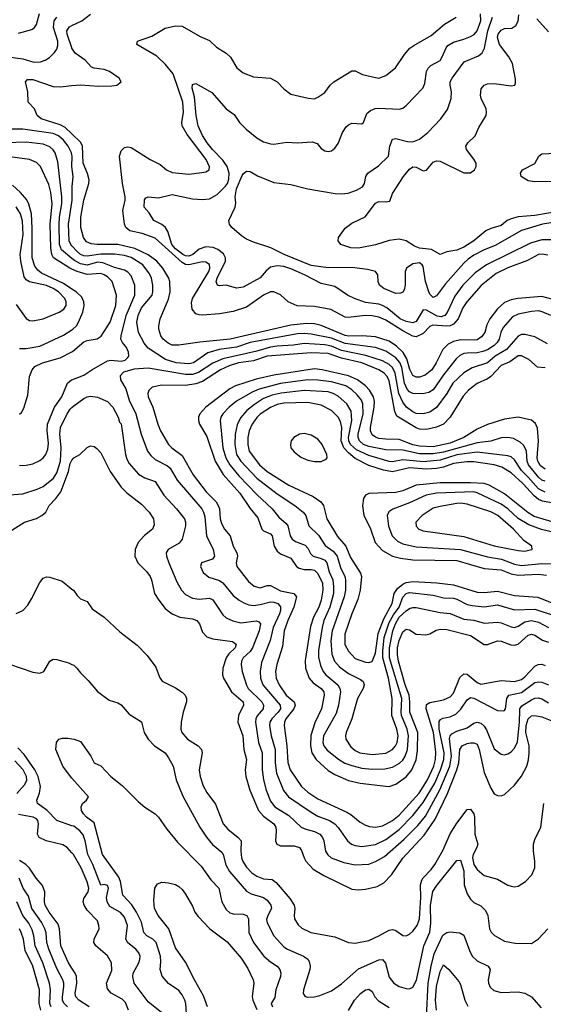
# Model space of a CAD drawing. Header units: inches. Extents: x 1308407 to 1441228, y 959628 to 1036311.
# Tile 376 of 656: x 1369692 to 1372779, y 1001885 to 1007696. Entities that reach past the tile are written whole.
import ezdxf

# ---------------------------------------------------------------- set-up
doc = ezdxf.new("R2010")
doc.units = ezdxf.units.IN
doc.header["$MEASUREMENT"] = 0
doc.layers.add('B3060', color=7, linetype='Continuous')
doc.layers.add('B3070', color=7, linetype='Continuous')

msp = doc.modelspace()

# ---------------------------------------------------------------- linework, layer by layer
at = {"layer": 'B3060', "color": 5}
for points, elevation in [([(1369610, 1007479), (1369710, 1007464.1), (1369775.5, 1007444.5), (1369813.7, 1007446.3), (1369842.6, 1007457.4), (1369866.8, 1007473.2), (1369897.2, 1007502.8), (1369910, 1007521.3), (1369917.1, 1007542.9), (1369916.6, 1007570), (1369891.7, 1007650), (1369894.3, 1007690), (1369910, 1007710.6)], 3040), ([(1369683.9, 1007616.1), (1369762.6, 1007637.4), (1369779.2, 1007650), (1369790, 1007666.7), (1369807.7, 1007732.3)], 3060), ([(1370000, 1007528.5), (1369999.1, 1007530), (1369971.7, 1007610), (1369969.5, 1007630.5), (1369985.4, 1007654.6), (1370000, 1007661.7)], 3020), ([(1370000, 1007021.4), (1369960.3, 1007060.3), (1369930, 1007076.3), (1369818.3, 1007110), (1369794.5, 1007130), (1369778.4, 1007170), (1369741.8, 1007210), (1369739.5, 1007270), (1369726, 1007330), (1369737.8, 1007342.2), (1369770, 1007342.5), (1369890, 1007302.1), (1369930, 1007298.9), (1370000, 1007306.7)], 3020), ([(1370000, 1006898.8), (1369997.6, 1006910), (1369977.2, 1006950), (1369950, 1006985), (1369920.8, 1007010), (1369890, 1007025.2), (1369710, 1007050.3), (1369629.9, 1007049.9)], 3040), ([(1370000, 1006286.6), (1369938.2, 1006338.2), (1369926.3, 1006370), (1369924.2, 1006490), (1369926.6, 1006530), (1369940.8, 1006610), (1369940.7, 1006650), (1369917.2, 1006857.2), (1369900.4, 1006910), (1369888.7, 1006928.7), (1369870, 1006945.9), (1369830, 1006961.3), (1369730, 1006974.1), (1369610, 1006969.1)], 3060), ([(1370000, 1006224.2), (1369987.9, 1006230), (1369891.5, 1006291.5), (1369881, 1006310), (1369874.4, 1006350), (1369872, 1006490), (1369884, 1006610), (1369875.7, 1006675.7), (1369864.1, 1006724.1), (1369814.5, 1006830), (1369790, 1006852.9), (1369750, 1006870.5), (1369530, 1006900.1)], 3080), ([(1370000, 1006106.6), (1369950, 1006139.5), (1369820.6, 1006200.6), (1369798.1, 1006218.1), (1369781.2, 1006241.2), (1369765.8, 1006290), (1369766.2, 1006466.2), (1369760.4, 1006550), (1369746.4, 1006606.4), (1369733, 1006633), (1369697.1, 1006677.1), (1369650, 1006718.5)], 3120), ([(1370000, 1006361.5), (1369992.6, 1006370), (1369983.3, 1006390), (1369978.9, 1006490), (1370000, 1006617.2)], 3040), ([(1369670, 1006016.1), (1369730, 1005933.1), (1369750, 1005921), (1369770, 1005919.2), (1369830, 1005930.6), (1369924.4, 1005970), (1369951.7, 1005988.3), (1369965.6, 1006010), (1369966.5, 1006030), (1369958.6, 1006050), (1369920.5, 1006090), (1369889.9, 1006110), (1369850, 1006126.9), (1369749.6, 1006149.6), (1369730, 1006161.6), (1369718.6, 1006178.6), (1369697.5, 1006270), (1369694.2, 1006310), (1369711.9, 1006428.1), (1369707.9, 1006507.9), (1369697.1, 1006550), (1369671.2, 1006591.2)], 3140), ([(1369690, 1005754.6), (1369730, 1005754.6), (1369810, 1005769.8), (1369950, 1005834.6), (1370000, 1005866.2)], 3120), ([(1369690, 1005368.5), (1369701.6, 1005378.4), (1369716.6, 1005403.4), (1369740, 1005480), (1369750, 1005590), (1369764.9, 1005630), (1369781.7, 1005650), (1369826, 1005670), (1369930, 1005701.1), (1370000, 1005736.2)], 3080), ([(1369690, 1005065), (1369730, 1005066.3), (1369770, 1005075.2), (1369810, 1005094.5), (1369830.4, 1005109.6), (1369846.5, 1005130), (1369857.7, 1005162.3), (1369862.4, 1005197.6), (1369852.8, 1005270), (1369854.9, 1005310), (1369897.6, 1005410), (1369941.1, 1005470), (1369973, 1005550), (1369997.8, 1005570), (1370000, 1005570.9)], 3060), ([(1369630, 1004892.4), (1369710, 1004898.8), (1369794.8, 1004925.2), (1369830, 1004941.3), (1369890.9, 1004990), (1369910, 1005021.2), (1369931.5, 1005090), (1369936.5, 1005170), (1369929, 1005251), (1369931.8, 1005290), (1369971.3, 1005370), (1369990, 1005397.8), (1370000, 1005407.6)], 3040), ([(1369630, 1004674), (1369720.5, 1004730), (1369790, 1004752.4), (1369823.2, 1004770), (1369844.9, 1004790), (1369865, 1004830), (1369904.2, 1004870), (1369935.2, 1004910), (1369979.1, 1005030), (1369990, 1005077.1), (1370000, 1005097.5)], 3020), ([(1369670, 1004191.5), (1369710, 1004210.2), (1369739.1, 1004240.9), (1369762.3, 1004277.7), (1369810, 1004373.7), (1369830, 1004400.3), (1369850, 1004408.7), (1369870, 1004406.7), (1369941.7, 1004381.7), (1370000, 1004336.1)], 2980), ([(1369631.8, 1003891.8), (1369770, 1003845.6), (1369810, 1003839.6), (1369834.7, 1003850), (1369869.6, 1003910), (1369890, 1003921.3), (1369910, 1003920.3), (1369980, 1003900), (1370000, 1003890.8)], 2960), ([(1370000, 1003220.4), (1369991.5, 1003230), (1369946.6, 1003290), (1369905.2, 1003390), (1369909, 1003430), (1369922, 1003450), (1369943.7, 1003456.3), (1369975.2, 1003455.2), (1370000, 1003451.7)], 2940), ([(1370000, 1002939.3), (1369910, 1002969.8), (1369852.1, 1003032.1), (1369796.9, 1003070), (1369791.9, 1003090), (1369809.4, 1003130.6), (1369814.9, 1003170), (1369799.8, 1003230), (1369780.8, 1003270), (1369718.9, 1003358.9), (1369679.8, 1003399.8)], 2960), ([(1369674, 1003130), (1369720.1, 1003180.1), (1369733.2, 1003206.8), (1369732.7, 1003230), (1369711.6, 1003270), (1369663.1, 1003323.1)], 2980), ([(1370000, 1002779.8), (1369972.3, 1002810), (1369946.2, 1002826.2), (1369847.8, 1002850), (1369806.2, 1002870), (1369796.5, 1002890), (1369803.5, 1002950), (1369799.4, 1002970), (1369790, 1002980.7), (1369770.2, 1002990.2), (1369685.4, 1003005.4)], 2980), ([(1370000, 1002098.3), (1369978.9, 1002130), (1369934.4, 1002230), (1369927, 1002330), (1369918.7, 1002358.7), (1369865.5, 1002430), (1369842.5, 1002470), (1369838.5, 1002490), (1369839.9, 1002550), (1369826.6, 1002586.6), (1369789.5, 1002629.5), (1369748.7, 1002688.7), (1369727.4, 1002710), (1369690, 1002734.8)], 3020), ([(1369973.4, 1001870), (1369952, 1001892), (1369944.9, 1001910), (1369943.6, 1001930), (1369952.5, 1001990), (1369951.2, 1002011.2), (1369945.7, 1002030), (1369910, 1002096.1), (1369863.6, 1002210), (1369852.6, 1002250), (1369847.2, 1002307.2), (1369840.3, 1002330), (1369819.9, 1002370), (1369764.1, 1002450), (1369743.8, 1002523.8), (1369711.4, 1002570), (1369688, 1002630)], 3040), ([(1369877.2, 1001870), (1369868.8, 1001890), (1369872.8, 1001970), (1369866.8, 1002010), (1369827.9, 1002130), (1369782.7, 1002230), (1369776, 1002290), (1369765.2, 1002325.2), (1369744.8, 1002364.8), (1369709.6, 1002410), (1369674.2, 1002490)], 3060), ([(1369816.3, 1001850), (1369805.6, 1001890), (1369807.6, 1001970), (1369769.3, 1002110), (1369723.8, 1002203.8), (1369713.7, 1002270), (1369700.6, 1002310), (1369690.4, 1002330.4)], 3080)]:
    msp.add_lwpolyline(points, dxfattribs=dict(at, elevation=elevation))
at = {"layer": 'B3070', "color": 5}
for points, elevation in [([(1370000, 1007661.7), (1370058.4, 1007690), (1370110, 1007728.8)], 3020), ([(1372805.4, 1006305.4), (1372771.5, 1006311.5), (1372750, 1006309.4), (1372685.4, 1006274.6), (1372570, 1006231.6), (1372501, 1006199), (1372412.6, 1006127.4), (1372328.1, 1006030), (1372304.8, 1005995.2), (1372277.2, 1005930), (1372250, 1005899.7), (1372230.2, 1005889.8), (1372210, 1005886.9), (1372127.5, 1005892.5), (1372110, 1005885.4), (1372070, 1005843.7), (1372030, 1005825.3), (1372010, 1005829), (1371950, 1005859.1), (1371850, 1005922.8), (1371810, 1005940.6), (1371770, 1005948.7), (1371729.4, 1005950.6), (1371630, 1005938.3), (1371610, 1005939.9), (1371525.6, 1005985.6), (1371430, 1006002.6), (1371328.1, 1006008.1), (1371274.5, 1006030), (1371230, 1006073), (1371190, 1006090.9), (1371170, 1006090.8), (1371130, 1006070.5), (1371030, 1005999.4), (1370950, 1005973.2), (1370870, 1005960.2), (1370770, 1005952.6), (1370750, 1005953.7), (1370730, 1005961.1), (1370708.4, 1005988.4), (1370705.3, 1006025.3), (1370709.7, 1006050), (1370807, 1006210), (1370812.7, 1006230), (1370810, 1006251.7), (1370790, 1006265.2), (1370770, 1006267.3), (1370690, 1006250.2), (1370670, 1006252.2), (1370650, 1006263.6), (1370490, 1006406.7), (1370414.7, 1006434.7), (1370341.8, 1006450), (1370317.9, 1006470), (1370309, 1006490), (1370299.2, 1006570), (1370313.7, 1006630), (1370313.8, 1006650), (1370298.5, 1006730), (1370280.7, 1006890), (1370290, 1006921.6), (1370310, 1006941.7), (1370330, 1006946.5), (1370350, 1006941.8), (1370460.3, 1006870), (1370520.8, 1006840.8), (1370557.6, 1006810), (1370590, 1006793.9), (1370690, 1006784.3), (1370766.6, 1006793.4), (1370790, 1006798), (1370809.5, 1006810), (1370811.8, 1006828.2), (1370791.2, 1006870), (1370679.1, 1007019.1), (1370649.2, 1007070), (1370647.5, 1007090), (1370657.7, 1007150), (1370653.1, 1007210), (1370596, 1007376), (1370551.6, 1007431.6), (1370500.2, 1007480.2), (1370382.4, 1007550), (1370387.3, 1007570), (1370470, 1007598.6), (1370550, 1007646.2), (1370610, 1007659.3), (1370650, 1007656.9), (1370756, 1007596), (1370810, 1007572.4), (1370853.1, 1007533.2), (1370910, 1007498.3), (1370933.8, 1007473.8), (1370971.4, 1007411.4), (1371010, 1007382), (1371070, 1007359.7), (1371170, 1007351.6), (1371210, 1007328.9), (1371250, 1007287.4), (1371290, 1007256.5), (1371392, 1007232), (1371430.6, 1007229.4), (1371450, 1007237.8), (1371490, 1007267), (1371521.7, 1007310), (1371544.7, 1007330), (1371650, 1007393.2), (1371670, 1007394.2), (1371712.3, 1007372.3), (1371790, 1007354), (1371810, 1007351.7), (1371850, 1007367), (1371907.3, 1007412.7), (1371961.1, 1007490), (1371992.9, 1007527.1), (1372015.8, 1007544.2), (1372118.3, 1007601.7), (1372197.2, 1007670), (1372265.4, 1007710)], 2980), ([(1372830, 1006397.6), (1372770, 1006396.6), (1372702.9, 1006377.1), (1372444.1, 1006250), (1372378.2, 1006201.8), (1372304.8, 1006130), (1372256.5, 1006063.5), (1372211.5, 1005968.5), (1372197.6, 1005950), (1372177.4, 1005942.6), (1372153.9, 1005946.1), (1372090, 1005981.8), (1372070, 1005983.5), (1372030, 1005914.8), (1372010, 1005908), (1371970, 1005914.2), (1371936.1, 1005930), (1371855.6, 1005995.6), (1371830, 1006009.9), (1371810, 1006016.7), (1371730, 1006027.7), (1371666, 1006050), (1371624.8, 1006070), (1371550, 1006121.5), (1371470, 1006139.2), (1371371.7, 1006190), (1371290, 1006226.6), (1371250, 1006239), (1371210, 1006244.2), (1371170, 1006236.3), (1371145.3, 1006214.7), (1371110, 1006172.1), (1371010, 1006117.6), (1370970, 1006112.1), (1370910, 1006129.7), (1370870, 1006125.3), (1370858, 1006130), (1370849.9, 1006149.9), (1370856.4, 1006170), (1370904.8, 1006270), (1370905.8, 1006290), (1370893.5, 1006313.5), (1370859.2, 1006339.2), (1370832.2, 1006352.2), (1370790, 1006356.1), (1370750, 1006342.3), (1370711.9, 1006310), (1370690, 1006301.4), (1370670, 1006302), (1370653.3, 1006310), (1370610, 1006344.6), (1370589.6, 1006370), (1370565.7, 1006445.7), (1370552.1, 1006470), (1370530, 1006487), (1370483.1, 1006510), (1370455.9, 1006555.9), (1370426, 1006590), (1370427.7, 1006632.3), (1370436.1, 1006643.9), (1370450, 1006651.4), (1370510, 1006644.4), (1370590, 1006663.8), (1370710, 1006638.2), (1370770, 1006634), (1370810, 1006638), (1370855.4, 1006664.6), (1370906, 1006714), (1370916.2, 1006730), (1370924.5, 1006755.5), (1370926.7, 1006790), (1370914.6, 1006830), (1370890, 1006866.4), (1370829.2, 1006929.2), (1370797, 1006970), (1370770, 1007012.9), (1370744.1, 1007070), (1370731.7, 1007130), (1370721.6, 1007241.6), (1370707.9, 1007292.1), (1370710, 1007314), (1370730, 1007319.3), (1370825.5, 1007265.5), (1370910, 1007170.5), (1370955.6, 1007135.6), (1370988.7, 1007090), (1371027.2, 1007050), (1371090, 1006998.3), (1371130, 1006975.6), (1371170, 1006962.6), (1371190, 1006962), (1371266.4, 1006973.6), (1371330, 1006969), (1371416.1, 1006976.1), (1371444.9, 1006964.9), (1371470, 1006936.3), (1371490, 1006923), (1371510, 1006918), (1371530, 1006921.6), (1371550, 1006938), (1371570, 1006965.5), (1371596, 1007030), (1371616.4, 1007063.6), (1371630, 1007076.4), (1371650, 1007084.9), (1371710, 1007081.3), (1371719.6, 1007090), (1371738, 1007142), (1371759.4, 1007160.6), (1371788.2, 1007171.8), (1371810, 1007174.3), (1371930, 1007167.3), (1371950, 1007174), (1371970, 1007188.9), (1372067.8, 1007292.2), (1372080, 1007320), (1372090.4, 1007389.6), (1372100.2, 1007410), (1372115, 1007425), (1372170, 1007455.2), (1372183.5, 1007476.5), (1372205.8, 1007530), (1372216.5, 1007543.5), (1372250, 1007563.1), (1372310, 1007580.1), (1372350, 1007596.8), (1372371.2, 1007608.8), (1372389.2, 1007630), (1372409.9, 1007690), (1372408, 1007730)], 2960), ([(1372850, 1006500.8), (1372773.7, 1006490), (1372650, 1006452.3), (1372496.1, 1006363.9), (1372430, 1006337), (1372370, 1006305.6), (1372336.5, 1006283.5), (1372310, 1006258.8), (1372202, 1006138), (1372150, 1006065.4), (1372130, 1006055.6), (1372110, 1006076.1), (1372103.7, 1006090), (1372084.7, 1006150), (1372070, 1006238.9), (1372064.7, 1006250), (1372050, 1006261), (1372010, 1006254.8), (1371972.6, 1006230), (1371964.1, 1006210), (1371963.7, 1006130), (1371958, 1006102), (1371950, 1006088.6), (1371937.4, 1006082.6), (1371910, 1006080.3), (1371839.1, 1006110), (1371813.5, 1006130), (1371804.5, 1006150), (1371803.9, 1006190), (1371789.4, 1006210), (1371742.5, 1006222.5), (1371652.7, 1006232.7), (1371510, 1006231.1), (1371410, 1006245.2), (1371251.2, 1006310), (1371172.3, 1006350), (1371070, 1006382.7), (1371030, 1006400.4), (1371000.5, 1006420.5), (1370943.5, 1006470), (1370928.9, 1006490), (1370924.6, 1006510), (1370961.4, 1006590), (1370965.2, 1006614.8), (1370962.7, 1006650), (1370970, 1006696.9), (1371003.9, 1006776.1), (1371011.8, 1006788.2), (1371030, 1006802), (1371050, 1006799.6), (1371094.8, 1006774.8), (1371190, 1006734.4), (1371290, 1006723.6), (1371390, 1006697.1), (1371550.9, 1006670.9), (1371590, 1006667.9), (1371627.7, 1006672.3), (1371678, 1006690), (1371713.3, 1006710), (1371725.1, 1006730), (1371733.6, 1006770), (1371745.1, 1006790), (1371806.7, 1006833.3), (1371867, 1006890), (1371874.4, 1006950), (1371890, 1006991.6), (1371910, 1006995), (1371977.8, 1006977.8), (1372010, 1006976), (1372050, 1006991.4), (1372098.3, 1007030), (1372175.8, 1007110), (1372215, 1007165), (1372236.5, 1007230), (1372237.6, 1007270), (1372229.1, 1007310), (1372230.8, 1007330), (1372241.8, 1007350), (1372312.8, 1007447.2), (1372397.7, 1007482.3), (1372418.7, 1007501.3), (1372432.7, 1007527.3), (1372451.9, 1007630), (1372480.4, 1007710)], 2940), ([(1372934.9, 1006574.9), (1372730, 1006540.4), (1372630, 1006531.8), (1372590, 1006521), (1372566.6, 1006510), (1372530, 1006482.2), (1372470, 1006464.3), (1372441.2, 1006450), (1372370.1, 1006390), (1372310, 1006353.4), (1372270, 1006336.2), (1372210, 1006325.3), (1372170, 1006310.8), (1372120.3, 1006340.3), (1372050, 1006348.4), (1372020.4, 1006360.4), (1371970, 1006391.1), (1371930, 1006401.2), (1371870, 1006393.4), (1371790, 1006366.9), (1371690, 1006348), (1371644.5, 1006350), (1371586, 1006370), (1371569, 1006390), (1371570.8, 1006410), (1371610, 1006465.2), (1371650, 1006495.2), (1371727.9, 1006532.1), (1371790, 1006613.5), (1371810, 1006623.8), (1371850, 1006620.2), (1371874.7, 1006625.3), (1371889.1, 1006670), (1371954, 1006770), (1371990, 1006814.8), (1372010, 1006827.5), (1372030, 1006826), (1372070, 1006804.9), (1372090, 1006808.9), (1372130, 1006854.4), (1372150, 1006863.6), (1372170, 1006860.2), (1372310, 1006792.1), (1372350, 1006792.3), (1372373.8, 1006810), (1372383.5, 1006830), (1372382.8, 1006850), (1372370, 1006873.5), (1372326, 1006930), (1372322.3, 1006950), (1372334.8, 1006970), (1372376.5, 1007010), (1372399.5, 1007060.5), (1372441.6, 1007130), (1372445, 1007150), (1372442.2, 1007170), (1372412.4, 1007230), (1372408, 1007250), (1372412.4, 1007287.6), (1372429.7, 1007310), (1372450, 1007317.8), (1372490, 1007318.4), (1372590, 1007305.7), (1372611, 1007310), (1372616.1, 1007323.9), (1372615.2, 1007344.8), (1372597.6, 1007437.6), (1372576.6, 1007476.6), (1372521.6, 1007550), (1372508.5, 1007590), (1372512.8, 1007610), (1372530, 1007634.3), (1372550, 1007643.2), (1372593.4, 1007646.6), (1372617.5, 1007662.5), (1372630, 1007686.8), (1372635.4, 1007724.6)], 2920), ([(1372740.8, 1007700.8), (1372810, 1007623.5)], 2920), ([(1370000, 1007306.7), (1370050, 1007312.3), (1370155.5, 1007304.5), (1370234.5, 1007305.5), (1370264, 1007310), (1370289.3, 1007330), (1370278, 1007350), (1370221.6, 1007390), (1370190, 1007402.2), (1370130, 1007409.8), (1370115.6, 1007415.6), (1370077.7, 1007457.7), (1370018.4, 1007498.4), (1370000, 1007528.5)], 3020), ([(1372830, 1006047.2), (1372770, 1006061.6), (1372629.1, 1006050.9), (1372590, 1006043), (1372550, 1006026.2), (1372510, 1005990.6), (1372464.3, 1005930), (1372445.7, 1005894.3), (1372433.4, 1005850), (1372415.5, 1005824.5), (1372390, 1005807.4), (1372375.8, 1005804.2), (1372290, 1005806.6), (1372250, 1005797.1), (1372218.3, 1005781.7), (1372186.4, 1005750), (1372148.3, 1005670), (1372122.1, 1005630), (1372082.2, 1005597.8), (1372050, 1005585.6), (1372030, 1005587.3), (1372010, 1005596.9), (1371991.6, 1005631.6), (1371974.2, 1005694.2), (1371952.5, 1005732.5), (1371914.1, 1005770), (1371870, 1005798.3), (1371790, 1005825), (1371710.5, 1005830.5), (1371632.3, 1005827.7), (1371610, 1005832.3), (1371470, 1005890.8), (1371430, 1005901.8), (1371383.2, 1005903.2), (1371290, 1005892.6), (1370932.7, 1005810), (1370753, 1005793), (1370630, 1005775.1), (1370590, 1005776.2), (1370566.2, 1005786.2), (1370537.9, 1005810), (1370524, 1005830), (1370512.8, 1005870), (1370511.8, 1005890), (1370519.1, 1005930), (1370570, 1006047.6), (1370578.8, 1006090), (1370576.2, 1006150), (1370571, 1006170), (1370536.4, 1006230), (1370499.5, 1006270), (1370450, 1006308.6), (1370370, 1006346), (1370270, 1006369.1), (1370148.7, 1006368.7), (1370112.7, 1006372.7), (1370085.5, 1006385.5), (1370067.9, 1006410), (1370051.9, 1006470), (1370052.4, 1006530), (1370069.6, 1006630.4), (1370099.2, 1006730), (1370100.4, 1006750), (1370091.2, 1006788.8), (1370065.5, 1006850), (1370062.7, 1006950), (1370051.3, 1006971.3), (1370000, 1007021.4)], 3020), ([(1370000, 1006617.2), (1370002.1, 1006630), (1370000.3, 1006710), (1370007.6, 1006770), (1370000.1, 1006830), (1370001.9, 1006890), (1370000, 1006898.8)], 3040), ([(1372960.7, 1006740.7), (1372730, 1006738.9), (1372690, 1006745.6), (1372649, 1006770), (1372645.2, 1006790), (1372657.2, 1006810), (1372730, 1006846.7), (1372753.3, 1006890), (1372770, 1006904.2), (1372852, 1006908)], 2880), ([(1372824.4, 1005950), (1372772.8, 1005972.8), (1372750, 1005976.9), (1372710, 1005973.8), (1372630, 1005958.2), (1372597.6, 1005942.4), (1372541.5, 1005878.5), (1372529.1, 1005850.9), (1372518.6, 1005810), (1372507.2, 1005790), (1372490, 1005773.2), (1372450, 1005747.7), (1372422.7, 1005737.3), (1372389.9, 1005729.9), (1372330, 1005729), (1372310, 1005725.2), (1372286.4, 1005713.6), (1372265.1, 1005694.9), (1372190, 1005599.9), (1372130, 1005512.5), (1372104.9, 1005495.1), (1372067.8, 1005487.8), (1372010, 1005490.9), (1371990, 1005500.7), (1371975.7, 1005515.7), (1371959.8, 1005550), (1371944.2, 1005644.2), (1371933.6, 1005673.6), (1371910, 1005700.8), (1371850, 1005740.6), (1371790, 1005761.6), (1371610, 1005785.2), (1371530, 1005817.3), (1371410, 1005840.1), (1371370, 1005844.2), (1371330, 1005841.2), (1371050.3, 1005790.3), (1370970, 1005762.9), (1370868.1, 1005750), (1370801, 1005730), (1370716.1, 1005670), (1370690, 1005664.5), (1370615.1, 1005670), (1370551.1, 1005690), (1370450, 1005757.7), (1370426.4, 1005786.4), (1370392.3, 1005850), (1370382.2, 1005910), (1370389.9, 1005950), (1370410, 1005995.8), (1370472.5, 1006070), (1370477.6, 1006090), (1370477.1, 1006130), (1370468, 1006170), (1370456.6, 1006196.6), (1370418.2, 1006250), (1370350, 1006293.5), (1370310, 1006305.2), (1370250, 1006313.1), (1370170, 1006311.4), (1370090, 1006300.5), (1370070, 1006302.1), (1370050, 1006310.3), (1370030, 1006327.1), (1370000, 1006361.5)], 3040), ([(1370000, 1005570.9), (1370070, 1005598), (1370116.8, 1005630), (1370210, 1005682), (1370230, 1005685.8), (1370290, 1005681), (1370313.4, 1005686.6), (1370330, 1005701.8), (1370334.3, 1005710), (1370334.1, 1005734.1), (1370321.4, 1005761.4), (1370297.7, 1005790), (1370288.8, 1005811.2), (1370289.8, 1005830), (1370319.9, 1005950), (1370370.4, 1006070), (1370369.9, 1006129.9), (1370350, 1006184.8), (1370330, 1006205.8), (1370310, 1006218.1), (1370250, 1006233.2), (1370182, 1006262), (1370150, 1006265), (1370090, 1006247.8), (1370050, 1006254.7), (1370014.5, 1006274.5), (1370000, 1006286.6)], 3060), ([(1370000, 1005736.2), (1370002.5, 1005737.4), (1370070, 1005794.9), (1370090, 1005802.7), (1370147.6, 1005812.4), (1370171.8, 1005828.2), (1370225.3, 1005910), (1370258.2, 1006010), (1370263.1, 1006070), (1370236.2, 1006150), (1370210, 1006177.5), (1370190, 1006191.1), (1370170, 1006197.4), (1370090, 1006193.1), (1370030, 1006209.7), (1370000, 1006224.2)], 3080), ([(1370000, 1005866.2), (1370006, 1005870), (1370027.2, 1005890), (1370039.1, 1005910), (1370063.9, 1005970), (1370072.4, 1006010), (1370070, 1006031.1), (1370057.7, 1006057.7), (1370025.3, 1006090), (1370000, 1006106.6)], 3120), ([(1372803.6, 1005783.6), (1372730, 1005825), (1372670, 1005839.1), (1372650, 1005837.3), (1372630, 1005827.4), (1372562.9, 1005750), (1372495.4, 1005710), (1372450, 1005671.2), (1372359.1, 1005640.9), (1372310, 1005612.7), (1372246.2, 1005550), (1372210.6, 1005489.4), (1372150, 1005407.1), (1372110, 1005380.5), (1372070, 1005369.9), (1372030, 1005372.4), (1372010, 1005380.9), (1371971.6, 1005410), (1371950, 1005438.8), (1371926.3, 1005490), (1371906.5, 1005610), (1371890, 1005643.2), (1371870, 1005661.1), (1371830, 1005682), (1371733.4, 1005713.4), (1371590, 1005744.2), (1371530, 1005768.5), (1371490, 1005776.8), (1371370, 1005785), (1371305.3, 1005774.7), (1371210, 1005769.7), (1371170, 1005763.3), (1371090, 1005739.3), (1370890, 1005695.5), (1370830.5, 1005669.5), (1370745.3, 1005614.7), (1370710, 1005601.2), (1370670, 1005602.3), (1370450, 1005639.3), (1370366.8, 1005633.2), (1370304, 1005616), (1370285, 1005595), (1370285.4, 1005570), (1370317, 1005517), (1370337.8, 1005450), (1370375.7, 1005370), (1370407.7, 1005250), (1370445.7, 1005150), (1370464.3, 1005124.3), (1370490, 1005100.9), (1370562.7, 1005062.7), (1370578.7, 1005050), (1370619.4, 1004979.4), (1370765, 1004810), (1370775.7, 1004790), (1370782.5, 1004762.5), (1370794.1, 1004650), (1370833.4, 1004570), (1370840.7, 1004530), (1370828.4, 1004511.6), (1370763.1, 1004490), (1370758.6, 1004470), (1370774.3, 1004434.3), (1370806.9, 1004406.9), (1370870, 1004385.5), (1370890, 1004373.5), (1370950, 1004298.2), (1370984.9, 1004270), (1371013.7, 1004253.7), (1371043.1, 1004243.1), (1371070, 1004239.9), (1371110, 1004243.9), (1371170, 1004259.6), (1371190, 1004259.1), (1371214.7, 1004250), (1371230.1, 1004230.1), (1371229.6, 1004210), (1371222.8, 1004190), (1371185.8, 1004110), (1371167.8, 1004032.2), (1371117.1, 1003902.9), (1371109.6, 1003850), (1371112.5, 1003810), (1371125, 1003770), (1371228.2, 1003650), (1371229.2, 1003630), (1371216.4, 1003610), (1371178.5, 1003570), (1371167.1, 1003550), (1371164.4, 1003530), (1371174.2, 1003470), (1371197.5, 1003390), (1371197.3, 1003310), (1371205.3, 1003250), (1371247.1, 1003147.1), (1371276.3, 1003110), (1371410, 1003019), (1371450, 1002995.4), (1371519.2, 1002970), (1371549.4, 1002950), (1371569.7, 1002929.7), (1371624.7, 1002850), (1371649, 1002830), (1371670, 1002822), (1371710, 1002816.2), (1371790, 1002828.7), (1371850, 1002857.5), (1371930, 1002917.7), (1372010, 1002999), (1372070, 1003075.5), (1372139.1, 1003190), (1372173.2, 1003270), (1372192.9, 1003330), (1372194.2, 1003370), (1372164.7, 1003510), (1372165.1, 1003554.9), (1372173, 1003567), (1372186.2, 1003573.8), (1372230, 1003581.1), (1372262.9, 1003597.1), (1372292.9, 1003627.1), (1372330, 1003681.6), (1372350, 1003695.6), (1372370, 1003692.2), (1372510, 1003620.2), (1372542.7, 1003617.3), (1372550, 1003619.5), (1372555.7, 1003630), (1372563.2, 1003690), (1372575.8, 1003710), (1372650, 1003726.4), (1372730, 1003784.6), (1372750, 1003789.1), (1372770, 1003786.2), (1372810, 1003771.1)], 3060), ([(1372790, 1005641.3), (1372745.1, 1005645.1), (1372693.3, 1005690), (1372650, 1005711.5), (1372630, 1005712.3), (1372582.5, 1005677.5), (1372530, 1005655.8), (1372470.5, 1005589.5), (1372450, 1005575.7), (1372390, 1005548.5), (1372338, 1005510), (1372306.6, 1005473.4), (1372229, 1005350), (1372190.8, 1005310), (1372150, 1005290.8), (1372090, 1005278.1), (1372050, 1005280.1), (1372030, 1005287.6), (1371915.4, 1005355.4), (1371903.5, 1005383.5), (1371870, 1005565), (1371858.5, 1005590), (1371841.1, 1005610), (1371809.2, 1005630), (1371708.4, 1005670), (1371590, 1005698.2), (1371510, 1005727), (1371410, 1005730), (1371150, 1005709.6), (1371070, 1005683.4), (1370981.8, 1005670), (1370926, 1005654), (1370876.1, 1005630), (1370770, 1005560.4), (1370730, 1005546.2), (1370670, 1005537.6), (1370530, 1005539.4), (1370472.7, 1005527.3), (1370452.4, 1005507.6), (1370446.8, 1005490), (1370449.4, 1005470), (1370476.6, 1005410), (1370505.3, 1005310), (1370521.4, 1005270), (1370568.9, 1005188.9), (1370589, 1005169), (1370650, 1005124.2), (1370714.7, 1005010), (1370790.3, 1004910.3), (1370850, 1004850.7), (1370862.8, 1004830), (1370869.2, 1004810), (1370873.5, 1004750), (1370882.2, 1004722.2), (1370898.9, 1004690), (1370932.9, 1004650), (1370951.3, 1004590), (1370972, 1004550), (1370975.3, 1004530), (1370968.9, 1004490), (1370972.7, 1004470), (1371040.8, 1004380.8), (1371073.7, 1004353.7), (1371110, 1004343.2), (1371150, 1004356.6), (1371170, 1004357.8), (1371230, 1004326.1), (1371309, 1004310), (1371323.8, 1004290), (1371308, 1004230), (1371272.2, 1004150), (1371251.6, 1004090), (1371242.1, 1003997.9), (1371207.4, 1003890), (1371199.9, 1003850), (1371203.7, 1003810), (1371221.5, 1003770), (1371263.4, 1003710), (1371311, 1003670), (1371316.6, 1003650), (1371308.9, 1003630), (1371261.3, 1003570), (1371252.8, 1003550), (1371250.5, 1003530), (1371267.6, 1003410), (1371272.2, 1003312.2), (1371286.2, 1003270), (1371354.2, 1003170), (1371390, 1003138), (1371450, 1003098.1), (1371619.9, 1003019.9), (1371645, 1003005), (1371699.7, 1002959.7), (1371730, 1002942.8), (1371754.9, 1002934.9), (1371790, 1002931.8), (1371830, 1002939.3), (1371850, 1002948.1), (1371890, 1002971), (1371930, 1003001.6), (1372048, 1003132), (1372097.2, 1003210), (1372132.9, 1003290), (1372143.7, 1003330), (1372146, 1003374), (1372131.1, 1003490), (1372088.1, 1003630), (1372090, 1003654.7), (1372110, 1003666.4), (1372190, 1003682.1), (1372230, 1003699), (1372250, 1003722.4), (1372286.4, 1003813.6), (1372310, 1003835.7), (1372330, 1003833.7), (1372390, 1003784.2), (1372410, 1003774.4), (1372530, 1003795.8), (1372610, 1003791.4), (1372650, 1003802.5), (1372670, 1003817.7), (1372730, 1003881.7), (1372749.3, 1003890.7), (1372770, 1003891.8), (1372790, 1003885.6)], 3080), ([(1372790, 1005044.4), (1372762.6, 1005062.6), (1372746.2, 1005090), (1372742.9, 1005110), (1372749.9, 1005209.9), (1372745.5, 1005285.5), (1372733.6, 1005313.6), (1372710, 1005332.7), (1372630, 1005351.3), (1372550, 1005339.3), (1372450, 1005307.1), (1372390, 1005279.1), (1372310.1, 1005230), (1372230, 1005196.6), (1372130, 1005175.3), (1372050, 1005179.1), (1372010, 1005187.7), (1371930, 1005217.7), (1371850, 1005219.6), (1371810, 1005225.4), (1371790, 1005232.1), (1371770, 1005246), (1371760.3, 1005270), (1371760.4, 1005290), (1371782.3, 1005410), (1371783.1, 1005443.1), (1371777.5, 1005470), (1371754.7, 1005510), (1371730, 1005534.9), (1371682.7, 1005570), (1371630, 1005593.3), (1371475.4, 1005630), (1371430, 1005634.6), (1371190, 1005598.6), (1371086.3, 1005573.7), (1370964.1, 1005535.9), (1370930, 1005518.4), (1370789.4, 1005410), (1370754.6, 1005370), (1370746.6, 1005350), (1370745.7, 1005330), (1370751.6, 1005310), (1370795.6, 1005235.6), (1370843.8, 1005090), (1370892.4, 1005012.4), (1370990, 1004901.7), (1371050, 1004810.9), (1371096.1, 1004756.1), (1371119.5, 1004690), (1371130, 1004680.4), (1371170, 1004661.4), (1371181, 1004650), (1371192.5, 1004590), (1371210, 1004559.4), (1371230, 1004543.6), (1371290, 1004519.1), (1371323.2, 1004470), (1371339.1, 1004459.1), (1371370, 1004451.3), (1371410, 1004451.5), (1371430, 1004447), (1371450, 1004428.2), (1371476.4, 1004370), (1371478.8, 1004330), (1371469, 1004271), (1371455, 1004230), (1371423.7, 1004170), (1371405.8, 1004114.2), (1371374.9, 1003914.9), (1371377.1, 1003870), (1371398.4, 1003810), (1371422.3, 1003782.3), (1371469.7, 1003749.7), (1371484.3, 1003730), (1371487.8, 1003710), (1371471, 1003630), (1371432.8, 1003547.2), (1371408.6, 1003471.4), (1371405.5, 1003410), (1371414.3, 1003370), (1371439.8, 1003330), (1371510, 1003264.4), (1371550, 1003241.1), (1371630, 1003206.7), (1371699.1, 1003190), (1371850, 1003171.9), (1371870, 1003171.3), (1371910, 1003184.8), (1371970, 1003228.4), (1372004, 1003270), (1372030, 1003328), (1372037.7, 1003382.3), (1372040.2, 1003490), (1371992.6, 1003610), (1371993.1, 1003670), (1371987.9, 1003710), (1371965.2, 1003770), (1371925.4, 1003910), (1371919, 1003950), (1371919.8, 1003990), (1371930, 1004033.2), (1371950, 1004084.5), (1371970, 1004100.2), (1371990, 1004096.2), (1372030, 1004070.2), (1372086.5, 1004066.5), (1372110, 1004071.6), (1372147.3, 1004092.7), (1372170, 1004099.9), (1372210, 1004097.5), (1372350, 1004061.5), (1372430, 1004009.4), (1372450, 1004008.8), (1372510, 1004029.5), (1372530, 1004028.9), (1372587.7, 1004007.7), (1372610, 1004005), (1372630, 1004011.1), (1372690, 1004064.7), (1372710, 1004070.6), (1372730, 1004063.3), (1372775, 1004035), (1372810, 1004022.9)], 3120), ([(1372790, 1004971.7), (1372770, 1004979.4), (1372750, 1004995.5), (1372692.4, 1005070), (1372684.8, 1005090), (1372679.1, 1005150), (1372663.8, 1005183.8), (1372643.5, 1005203.5), (1372603.5, 1005223.5), (1372570, 1005230.4), (1372530, 1005228.8), (1372470, 1005207.8), (1372390, 1005198.2), (1372190, 1005144), (1372130, 1005134.9), (1372050, 1005133.3), (1371950, 1005155.4), (1371850, 1005156.9), (1371750, 1005178.1), (1371719.9, 1005190), (1371695.4, 1005210), (1371687, 1005230), (1371687.5, 1005250), (1371716.7, 1005370), (1371715.4, 1005430), (1371707.7, 1005450), (1371682.4, 1005482.4), (1371650, 1005511.8), (1371614.4, 1005534.5), (1371530, 1005559.2), (1371450, 1005569), (1371390, 1005570.2), (1371230, 1005548.8), (1371104, 1005516), (1371062.5, 1005497.5), (1370970, 1005444.9), (1370927, 1005410), (1370890.1, 1005370), (1370878.5, 1005350), (1370874.1, 1005330), (1370889.4, 1005170), (1370906.5, 1005110), (1370930, 1005069), (1370984.1, 1005004.1), (1371090, 1004894.4), (1371179.5, 1004810), (1371219.6, 1004759.6), (1371263.3, 1004723.3), (1371272.8, 1004710), (1371286, 1004650), (1371298.8, 1004630), (1371317.6, 1004617.6), (1371374.8, 1004594.8), (1371390, 1004577.8), (1371406, 1004546), (1371422.6, 1004530), (1371470, 1004517.1), (1371490, 1004507.1), (1371502.5, 1004490), (1371516.8, 1004436.8), (1371538.1, 1004390), (1371542.9, 1004350), (1371541.5, 1004310), (1371519.8, 1004230), (1371485.9, 1004150), (1371474.4, 1004110), (1371453.7, 1003973.7), (1371453.8, 1003933.8), (1371465.1, 1003885.1), (1371480.9, 1003850), (1371497.2, 1003830), (1371567.2, 1003770), (1371579.3, 1003750), (1371582.5, 1003730), (1371571.6, 1003650), (1371558.6, 1003601.4), (1371483.7, 1003470), (1371479.4, 1003430), (1371485.8, 1003410), (1371505.6, 1003385.6), (1371571.7, 1003331.7), (1371609.4, 1003309.4), (1371650, 1003293.9), (1371710, 1003279.4), (1371770, 1003273.9), (1371844.8, 1003275.2), (1371890, 1003284.5), (1371931.5, 1003308.5), (1371950, 1003326.4), (1371965.1, 1003350), (1371977.9, 1003390), (1371984.3, 1003470), (1371976.3, 1003510), (1371943.1, 1003590), (1371940.3, 1003610), (1371945, 1003690), (1371872.8, 1003930), (1371872.3, 1003990), (1371891.4, 1004090), (1371907.1, 1004130), (1371929.5, 1004170), (1371970, 1004207.6), (1371990, 1004220.3), (1372010, 1004226.4), (1372030, 1004226.4), (1372170, 1004197.5), (1372230, 1004192.6), (1372310, 1004158.9), (1372370, 1004151.5), (1372430, 1004135), (1372510, 1004141.5), (1372530, 1004137.5), (1372590, 1004112.2), (1372609.6, 1004109.6), (1372630, 1004116.1), (1372670, 1004142.2), (1372710, 1004150.4), (1372750, 1004141.5), (1372810, 1004110.1)], 3140), ([(1372790, 1004908.1), (1372750, 1004927.1), (1372690, 1004996.5), (1372650, 1005035.2), (1372610, 1005098.3), (1372590, 1005115.4), (1372570, 1005122.8), (1372390, 1005143.5), (1372270, 1005128), (1372170, 1005096.5), (1372073.5, 1005086.5), (1371950, 1005098.3), (1371890, 1005087.6), (1371870, 1005089.4), (1371750, 1005123.7), (1371678, 1005158), (1371641.9, 1005190), (1371632.6, 1005210), (1371630.9, 1005230), (1371650.2, 1005330), (1371646.3, 1005386.3), (1371621.6, 1005430), (1371570, 1005474.4), (1371540.3, 1005490), (1371510, 1005499), (1371370, 1005507.6), (1371232.8, 1005492.8), (1371179.8, 1005480.2), (1371130, 1005460.3), (1371075.4, 1005424.6), (1371030.6, 1005389.4), (1370993.7, 1005346.3), (1370974.2, 1005305.8), (1370962.1, 1005250), (1370959.5, 1005190), (1370970.9, 1005130.9), (1370995.6, 1005090), (1371090, 1004990.1), (1371210, 1004898.3), (1371314.7, 1004830), (1371363.5, 1004790), (1371378.5, 1004770), (1371396.1, 1004710), (1371454.1, 1004654.1), (1371492.4, 1004592.4), (1371540.4, 1004560.4), (1371563.8, 1004530), (1371583.1, 1004463.1), (1371609.1, 1004409.1), (1371613.4, 1004390), (1371613.3, 1004330), (1371605.1, 1004290), (1371533.3, 1004090), (1371526.2, 1004030), (1371531.5, 1003951.5), (1371548.6, 1003910), (1371577.7, 1003877.7), (1371630, 1003837.1), (1371702, 1003802), (1371716.9, 1003790), (1371723.8, 1003770), (1371717.7, 1003750), (1371684.2, 1003690), (1371650.1, 1003569.9), (1371616.1, 1003490), (1371612.6, 1003470), (1371615.2, 1003450), (1371644.7, 1003404.7), (1371670, 1003383.9), (1371698, 1003370), (1371770, 1003360.5), (1371850, 1003368.2), (1371890, 1003389.6), (1371908.3, 1003410), (1371917.2, 1003430), (1371922.8, 1003470), (1371915.9, 1003510), (1371886.5, 1003590), (1371888.4, 1003690), (1371865.6, 1003810), (1371833.3, 1003930), (1371832.3, 1003970), (1371841.5, 1004050), (1371870, 1004139.3), (1371895.3, 1004184.7), (1371928.8, 1004230), (1371951.3, 1004288.7), (1371970, 1004309.2), (1371990, 1004316.3), (1372130, 1004299), (1372190, 1004283.7), (1372250, 1004281.5), (1372270, 1004276.3), (1372330, 1004245.1), (1372359.3, 1004239.3), (1372430, 1004231.9), (1372510, 1004242.5), (1372610, 1004213), (1372730, 1004217.7), (1372850, 1004177.6)], 3160), ([(1370000, 1005407.6), (1370010, 1005417.5), (1370070, 1005459.8), (1370090, 1005470.1), (1370110, 1005473.9), (1370150, 1005468.2), (1370210, 1005443), (1370241.7, 1005410), (1370271.7, 1005350), (1370280.7, 1005320.7), (1370290, 1005311.3), (1370315.1, 1005130), (1370322.7, 1005102.7), (1370336.8, 1005076.8), (1370393, 1005013), (1370430, 1004992.3), (1370490.2, 1004970), (1370541.4, 1004890), (1370616.8, 1004810), (1370664.3, 1004750), (1370670.2, 1004730), (1370668.6, 1004710), (1370649.2, 1004630), (1370632.4, 1004607.6), (1370567.7, 1004570), (1370556.2, 1004550), (1370557.5, 1004530), (1370571.8, 1004490), (1370618.7, 1004378.7), (1370645.2, 1004330), (1370670, 1004304.7), (1370710, 1004282.6), (1370750, 1004276), (1370810, 1004281.9), (1370830, 1004271.9), (1370890, 1004183.9), (1370910, 1004166), (1370948.1, 1004148.1), (1370996.4, 1004136.4), (1371088.6, 1004148.6), (1371102.3, 1004142.3), (1371111.2, 1004131.2), (1371104.7, 1004090), (1371064.4, 1003990), (1371050, 1003967.7), (1371008.9, 1003930), (1370998.9, 1003910), (1370997, 1003890), (1371004.1, 1003850), (1371028.1, 1003768.1), (1371038.5, 1003750), (1371118.5, 1003670), (1371129.5, 1003650), (1371127.7, 1003630), (1371092.2, 1003587.8), (1371083.8, 1003570), (1371081.6, 1003550), (1371100.1, 1003430), (1371121.2, 1003370), (1371121.4, 1003270), (1371129.6, 1003210), (1371145.3, 1003150), (1371170, 1003084.7), (1371196.1, 1003050), (1371279.2, 1002999.2), (1371350.5, 1002930.5), (1371378.2, 1002918.2), (1371430, 1002905.1), (1371461.5, 1002890), (1371478.1, 1002870), (1371485.8, 1002850), (1371494.6, 1002790), (1371507.8, 1002767.8), (1371529.1, 1002750), (1371602.6, 1002722.6), (1371670, 1002708.9), (1371750, 1002713.2), (1371790, 1002727.6), (1371841.8, 1002758.2), (1371959.6, 1002860.4), (1372039, 1002941), (1372084.9, 1002995.1), (1372169.8, 1003150.2), (1372228.3, 1003290), (1372237.4, 1003350), (1372226.1, 1003453.9), (1372229.6, 1003470.4), (1372239.3, 1003480.7), (1372270, 1003498.2), (1372330, 1003516.1), (1372370, 1003544), (1372390, 1003549.5), (1372410, 1003543.9), (1372430, 1003527.2), (1372444.8, 1003504.8), (1372490, 1003392.9), (1372530, 1003362.3), (1372550, 1003357.8), (1372570, 1003362.7), (1372590, 1003375.2), (1372610, 1003396.9), (1372626.2, 1003433.8), (1372639.3, 1003550), (1372640, 1003620), (1372641.3, 1003630), (1372652.9, 1003647.1), (1372710, 1003682.8), (1372730, 1003692.2), (1372750, 1003693.8), (1372770, 1003687.9), (1372810, 1003663.6)], 3040), ([(1372850, 1004841.1), (1372773.7, 1004853.7), (1372750, 1004864.4), (1372725.3, 1004885.3), (1372658.8, 1004958.8), (1372590, 1005021.8), (1372535.2, 1005055.2), (1372490, 1005069), (1372370, 1005087.3), (1372327.6, 1005087.6), (1372250, 1005077.4), (1372190, 1005055.7), (1372150, 1005047.3), (1372090, 1005043.3), (1371989.6, 1005050.4), (1371890, 1005028.5), (1371837.1, 1005037.1), (1371750, 1005064.6), (1371670, 1005106.6), (1371630, 1005139.2), (1371602.9, 1005170), (1371587.1, 1005210), (1371590.2, 1005290), (1371583.9, 1005323.9), (1371570, 1005351.3), (1371530, 1005390.5), (1371470, 1005421.1), (1371390, 1005436.2), (1371250, 1005432.8), (1371210, 1005425.1), (1371170, 1005407.5), (1371110, 1005367.2), (1371090, 1005348.8), (1371062.5, 1005310), (1371044.6, 1005270), (1371037.1, 1005230), (1371036.2, 1005190), (1371045.6, 1005150), (1371105, 1005070), (1371150, 1005030.5), (1371277.7, 1004950), (1371422.3, 1004882.3), (1371467.6, 1004850), (1371483, 1004830), (1371502, 1004750), (1371565.3, 1004645.3), (1371613.8, 1004590), (1371642.2, 1004522.2), (1371700.7, 1004430), (1371706.5, 1004410), (1371698.4, 1004330), (1371685.3, 1004274.7), (1371650, 1004189.8), (1371608.3, 1004070), (1371609.3, 1004009.3), (1371629.7, 1003969.7), (1371670, 1003927.1), (1371730, 1003904.8), (1371750, 1003902.6), (1371770, 1003907.8), (1371790, 1003958.3), (1371805.9, 1004074.1), (1371839.5, 1004160.5), (1371888.9, 1004250), (1371899.1, 1004310), (1371920, 1004340), (1371950, 1004365.1), (1371970, 1004374.7), (1372010, 1004381.2), (1372152.3, 1004372.3), (1372250, 1004360.5), (1372390, 1004317.3), (1372430, 1004315.7), (1372510, 1004322.9), (1372610, 1004297.3), (1372747.8, 1004287.8), (1372830, 1004254.4)], 3180), ([(1370000, 1005097.5), (1370000.8, 1005099.2), (1370010, 1005110.3), (1370047, 1005130), (1370090, 1005170.6), (1370110, 1005182), (1370130, 1005177.1), (1370146.4, 1005166.4), (1370170, 1005140.3), (1370225, 1005030), (1370290, 1004937.5), (1370324.2, 1004904.2), (1370410, 1004837.3), (1370454.4, 1004790), (1370480.8, 1004750), (1370484.4, 1004715.6), (1370474.3, 1004690), (1370427.6, 1004652.4), (1370391, 1004610), (1370372.8, 1004570), (1370370.2, 1004530.2), (1370388, 1004490), (1370439.2, 1004439.2), (1370460.6, 1004410), (1370469.4, 1004390), (1370487, 1004310), (1370511.8, 1004270), (1370550, 1004221.6), (1370590.6, 1004190.6), (1370635.5, 1004170), (1370710, 1004159.5), (1370736.5, 1004150), (1370751.1, 1004131.1), (1370770, 1004081.7), (1370794.9, 1004054.9), (1370830, 1004042.1), (1370945.8, 1004025.8), (1370969, 1004010), (1370962.2, 1003990), (1370925.3, 1003954.7), (1370908.6, 1003930), (1370890.1, 1003870), (1370887.7, 1003830), (1370894.2, 1003810), (1370941.5, 1003730), (1371009.4, 1003670), (1371011.4, 1003650), (1370982.6, 1003590), (1370978.5, 1003550), (1371006.7, 1003470), (1371014.2, 1003390), (1371028.4, 1003330), (1371021.6, 1003270), (1371024.2, 1003230), (1371048, 1003150), (1371100.6, 1003030), (1371130, 1002996.4), (1371189.5, 1002950), (1371202.5, 1002930), (1371204.7, 1002910), (1371199.1, 1002850), (1371208.4, 1002830), (1371230, 1002821.4), (1371310, 1002821), (1371340.9, 1002810), (1371354, 1002794), (1371368.1, 1002750), (1371379.4, 1002730), (1371423.1, 1002683.1), (1371485.4, 1002645.4), (1371650, 1002565), (1371690, 1002561), (1371730, 1002564.6), (1371798.6, 1002581.4), (1371838.5, 1002601.5), (1371883.2, 1002650), (1371950, 1002747), (1372076.7, 1002883.3), (1372141.4, 1002978.6), (1372214.6, 1003130), (1372270, 1003270), (1372280.2, 1003310), (1372286.5, 1003390), (1372300.7, 1003410), (1372330, 1003425.3), (1372350, 1003429.4), (1372370, 1003428.7), (1372390, 1003421.6), (1372401.8, 1003390), (1372430, 1003253.1), (1372470, 1003161.3), (1372490, 1003128), (1372510, 1003116.9), (1372530, 1003114.9), (1372550, 1003124.4), (1372610, 1003178.8), (1372650, 1003231.1), (1372682.3, 1003290), (1372692.2, 1003327.8), (1372696.7, 1003370), (1372694.8, 1003410), (1372675.9, 1003490), (1372678, 1003530), (1372690, 1003570.7), (1372710, 1003587.6), (1372730, 1003590.1), (1372770, 1003581.8), (1372830, 1003558.2)], 3020), ([(1372832, 1004732), (1372725, 1004765), (1372687.7, 1004787.7), (1372550, 1004897.3), (1372459.8, 1004950), (1372430, 1004958.4), (1372350, 1004963.5), (1372170, 1004962.2), (1372030.4, 1004949.6), (1371950, 1004915.6), (1371910, 1004905.5), (1371750, 1004899), (1371730.8, 1004889.2), (1371718.4, 1004870), (1371713.4, 1004826.6), (1371720.1, 1004770), (1371758.1, 1004698.1), (1371787, 1004610), (1371830, 1004563.8), (1371890, 1004530.6), (1371937.7, 1004517.7), (1372010, 1004508.6), (1372270, 1004503.8), (1372430, 1004458.1), (1372530, 1004449.1), (1372590, 1004426.5), (1372630, 1004417.6), (1372750, 1004423), (1372798.8, 1004418.8)], 3220), ([(1372910, 1004653.1), (1372767.8, 1004687.8), (1372694.3, 1004714.3), (1372630, 1004752.4), (1372570, 1004809.1), (1372530, 1004836.6), (1372390, 1004903), (1372369, 1004909), (1372150, 1004902.5), (1372089.2, 1004890.8), (1371990, 1004845.7), (1371892, 1004808), (1371868.2, 1004791.8), (1371858.7, 1004770), (1371867.3, 1004707.3), (1371888.2, 1004650), (1371919.1, 1004619.1), (1371950, 1004603.4), (1372030, 1004586), (1372290, 1004568.7), (1372450, 1004526.3), (1372532.4, 1004512.4), (1372610, 1004483.5), (1372650, 1004474.9), (1372770, 1004487.7), (1372825.1, 1004485.1)], 3240), ([(1370000, 1004336.1), (1370009, 1004329), (1370030, 1004297.3), (1370050, 1004278.8), (1370090, 1004262.8), (1370119.5, 1004219.5), (1370190.4, 1004170), (1370282.8, 1004082.8), (1370384.8, 1004004.8), (1370443.4, 1003943.4), (1370495, 1003875), (1370515.9, 1003815.9), (1370532.2, 1003792.2), (1370610, 1003753.1), (1370650, 1003726.7), (1370666.7, 1003710), (1370674.4, 1003690), (1370674.7, 1003670), (1370655.6, 1003610), (1370643.5, 1003550), (1370641.6, 1003510), (1370648.2, 1003490), (1370681.3, 1003450), (1370744.6, 1003410), (1370762.8, 1003390), (1370767.5, 1003370), (1370750.8, 1003270), (1370755.9, 1003230), (1370774.5, 1003174.5), (1370795.5, 1003135.5), (1370847.2, 1003067.2), (1370891, 1002950), (1370918.3, 1002918.3), (1370980.2, 1002870), (1370996.8, 1002850), (1370994.9, 1002790), (1370999.9, 1002750), (1371008.2, 1002728.2), (1371030, 1002695), (1371061.4, 1002661.4), (1371090, 1002641.2), (1371130, 1002626.2), (1371181.2, 1002621.2), (1371204.6, 1002604.6), (1371284.4, 1002510), (1371311, 1002471), (1371314.8, 1002450), (1371309.3, 1002410), (1371312.4, 1002390), (1371334, 1002354), (1371355.1, 1002335.1), (1371409, 1002309), (1371550, 1002283.8), (1371630.2, 1002250.2), (1371670, 1002245.4), (1371750, 1002262.7), (1371810, 1002288.8), (1371870, 1002323.7), (1371890, 1002326.2), (1371910, 1002320.2), (1371950, 1002291.3), (1371970, 1002289.1), (1371990, 1002298.6), (1372010, 1002316.9), (1372034.7, 1002350), (1372049.9, 1002390.1), (1372056, 1002516), (1372054.5, 1002590), (1372061.9, 1002618.1), (1372070, 1002632.6), (1372118.3, 1002681.7), (1372139.4, 1002710), (1372186.4, 1002793.6), (1372230, 1002890.8), (1372270, 1002954), (1372330, 1003034.3), (1372350, 1003036.3), (1372368.9, 1003010), (1372373.5, 1002990), (1372375.7, 1002890), (1372392.1, 1002830), (1372387.7, 1002810), (1372366.2, 1002770), (1372361.8, 1002750), (1372369.2, 1002710), (1372390, 1002681.3), (1372430, 1002646.2), (1372510, 1002623.2), (1372570, 1002588.8), (1372590, 1002582), (1372610, 1002578.7), (1372630, 1002582.6), (1372673.7, 1002610), (1372710.8, 1002650), (1372728.9, 1002690), (1372729.1, 1002730), (1372720.5, 1002790), (1372722, 1002830), (1372730, 1002858), (1372764.1, 1002930), (1372781.6, 1003070)], 2980), ([(1370000, 1003890.8), (1370010, 1003886.3), (1370029.4, 1003869.4), (1370050, 1003841.3), (1370096, 1003796), (1370150, 1003732.2), (1370220.2, 1003680.2), (1370270, 1003663.7), (1370290, 1003652.2), (1370336.7, 1003596.7), (1370410, 1003553), (1370425.3, 1003490), (1370448.5, 1003450), (1370487, 1003410), (1370548.8, 1003370), (1370570, 1003339.3), (1370595.8, 1003290), (1370613.7, 1003210), (1370654.3, 1003114.3), (1370754.8, 1002930), (1370792.4, 1002872.4), (1370828.2, 1002828.2), (1370884.2, 1002784.2), (1370892.2, 1002770), (1370907.9, 1002707.9), (1370928.1, 1002670), (1371030, 1002553.4), (1371057.5, 1002537.5), (1371130, 1002515.7), (1371150, 1002501), (1371172.9, 1002470), (1371176.3, 1002450), (1371154.1, 1002410), (1371146.4, 1002386.4), (1371150, 1002365.7), (1371191, 1002290), (1371250, 1002224.6), (1371270, 1002211.6), (1371365.3, 1002170), (1371390.9, 1002150.9), (1371398.8, 1002138.8), (1371404.7, 1002110), (1371401.8, 1002090), (1371364.9, 1001970), (1371363.1, 1001950), (1371373.4, 1001933.4), (1371387.5, 1001927.5), (1371430, 1001929.2), (1371462.4, 1001937.6), (1371530, 1001965.2), (1371590, 1002005.8), (1371690, 1002095.1), (1371810, 1002148.6), (1371830.1, 1002150.1), (1371848.9, 1002128.9), (1371870, 1002046.4), (1371897.4, 1002010), (1371930, 1001991.2), (1371970, 1001978.6), (1371990, 1001977.3), (1372010, 1001986), (1372032.1, 1002027.9), (1372073.7, 1002230), (1372109.6, 1002310.4), (1372115.6, 1002364.4), (1372114.1, 1002470), (1372128.7, 1002551.3), (1372150, 1002585.4), (1372270, 1002733.4), (1372290, 1002736.4), (1372310, 1002673.7), (1372312.1, 1002590), (1372330, 1002536.5), (1372350, 1002505.2), (1372370, 1002486), (1372410, 1002467.1), (1372438.3, 1002438.2), (1372451.1, 1002410), (1372462.6, 1002330), (1372471.7, 1002311.7), (1372490.9, 1002290.9), (1372550, 1002257.8), (1372613.5, 1002246.5), (1372710, 1002245.3), (1372750, 1002271.5), (1372806.6, 1002330)], 2960), ([(1370000, 1003451.7), (1370012, 1003450), (1370050, 1003435.5), (1370110.8, 1003350), (1370131, 1003310), (1370170, 1003292), (1370230, 1003230.3), (1370296, 1003176), (1370390, 1003082), (1370430, 1003048.4), (1370490, 1003010.5), (1370510, 1002990.4), (1370559.6, 1002919.6), (1370622.1, 1002842.1), (1370760.8, 1002700.8), (1370819.3, 1002619.3), (1370865.6, 1002570), (1370883.5, 1002490), (1370910, 1002444.2), (1370930, 1002425.8), (1370950, 1002419), (1371010, 1002417), (1371030.2, 1002410), (1371040.2, 1002390), (1371042.5, 1002310), (1371070.8, 1002250), (1371131.6, 1002170), (1371170, 1002135.5), (1371209.2, 1002110), (1371226.2, 1002090), (1371232.4, 1002070), (1371230.1, 1002050), (1371202.9, 1001970), (1371195.3, 1001924.7), (1371174.4, 1001890), (1371182, 1001870)], 2940), ([(1370676.1, 1001830), (1370671.2, 1001890), (1370665.2, 1001910), (1370650, 1001942.2), (1370630, 1001967.8), (1370568.8, 1002008.8), (1370532.4, 1002052.4), (1370519.9, 1002090), (1370524.1, 1002135.9), (1370521.6, 1002170), (1370496.6, 1002250), (1370477, 1002270), (1370442.3, 1002290), (1370424.4, 1002310), (1370409.5, 1002370), (1370381.4, 1002430), (1370352.2, 1002472.2), (1370299.9, 1002530), (1370285.3, 1002610), (1370275.4, 1002635.4), (1370180.9, 1002770), (1370130, 1002956.2), (1370085.8, 1002990), (1370067.3, 1003010), (1370057.1, 1003030), (1370054.5, 1003050), (1370061.3, 1003070), (1370086, 1003090), (1370098, 1003110), (1370000, 1003220.4)], 2940), ([(1370530, 1001834.5), (1370450, 1001899.8), (1370367.4, 1002010), (1370358.1, 1002050), (1370360.2, 1002070), (1370394.6, 1002130), (1370400.7, 1002150), (1370401.2, 1002170), (1370395.1, 1002190), (1370377.3, 1002210), (1370328.4, 1002248.4), (1370317, 1002270), (1370327.9, 1002350), (1370310, 1002399.8), (1370286.8, 1002426.8), (1370223.4, 1002463.4), (1370207.4, 1002490), (1370203.9, 1002516.1), (1370215, 1002570), (1370210, 1002587), (1370190, 1002592.8), (1370170, 1002588.2), (1370122.9, 1002710), (1370093.7, 1002770), (1370077.7, 1002850), (1370065.2, 1002885.2), (1370046.1, 1002910), (1370010, 1002935.9), (1370000, 1002939.3)], 2960), ([(1370333.2, 1001850), (1370315.4, 1001895.4), (1370295.4, 1001915.4), (1370231, 1001951), (1370210, 1001977.3), (1370203.6, 1002010), (1370234.8, 1002085.2), (1370232.6, 1002130), (1370210, 1002172), (1370139.8, 1002230), (1370129.8, 1002250), (1370130.7, 1002270), (1370159.5, 1002330), (1370158.8, 1002350), (1370150, 1002377.8), (1370090, 1002440.7), (1370071.2, 1002470), (1370066.5, 1002490), (1370069.9, 1002510), (1370094.7, 1002550), (1370098.6, 1002570), (1370090, 1002608), (1370053.8, 1002690), (1370009, 1002770), (1370000, 1002779.8)], 2980), ([(1370799.6, 1001870), (1370776, 1001936), (1370722.1, 1002030), (1370670, 1002133.6), (1370610, 1002219.7), (1370570.7, 1002330.7), (1370508.7, 1002410), (1370486.6, 1002450), (1370482.4, 1002497.6), (1370489.4, 1002570), (1370503.7, 1002596.3), (1370530, 1002606.8), (1370570, 1002602.8), (1370610, 1002593), (1370630, 1002581.6), (1370650, 1002563.8), (1370670, 1002535.5), (1370710, 1002465.5), (1370724.7, 1002430), (1370743.4, 1002403.4), (1370813.6, 1002330), (1370914.4, 1002254.4), (1370998.4, 1002158.4), (1371036.7, 1002096.7), (1371069.3, 1002030), (1371072.6, 1002010), (1371062.3, 1001930), (1371066.3, 1001910), (1371090, 1001854.8)], 2920), ([(1372090.9, 1001810), (1372101.2, 1002010), (1372118.2, 1002110), (1372136.2, 1002183.8), (1372186.9, 1002293.1), (1372210, 1002309.5), (1372230, 1002312.5), (1372286.8, 1002306.8), (1372310, 1002293.4), (1372343.1, 1002203.1), (1372360.2, 1002170), (1372390, 1002142.9), (1372454.9, 1002110), (1372465.5, 1002090), (1372454.4, 1002030), (1372456.1, 1002010), (1372466.4, 1001986.4), (1372487.1, 1001967.1), (1372530, 1001954.5), (1372630, 1001958.3), (1372670, 1001951), (1372710.1, 1001930.1), (1372765.6, 1001865.6)], 2940), ([(1370101, 1001870), (1370041.1, 1001910), (1370022.9, 1001930), (1370018.9, 1001950), (1370028, 1002010), (1370025.9, 1002050), (1370018.9, 1002070), (1370000, 1002098.3)], 3020), ([(1372148.5, 1001850), (1372143.1, 1001910), (1372150.3, 1001989.7), (1372170, 1002079.5), (1372190, 1002117.8), (1372222.6, 1002090), (1372280.7, 1002020.7), (1372290, 1002002), (1372316.3, 1001910), (1372334.1, 1001874.1)], 2920), ([(1371630, 1001849.1), (1371666.4, 1001910), (1371701.5, 1001950), (1371730, 1001971.8), (1371750, 1001975.4), (1371770, 1001960.2), (1371785.8, 1001930), (1371806.7, 1001906.7), (1371870, 1001867.4)], 2940)]:
    msp.add_lwpolyline(points, dxfattribs=dict(at, elevation=elevation))
for points, elevation in [([(1371370, 1005253.9), (1371341.6, 1005250), (1371307.7, 1005230), (1371292.6, 1005210), (1371288.2, 1005190), (1371291.3, 1005170), (1371310, 1005144.9), (1371350, 1005115.2), (1371390, 1005096.6), (1371430, 1005088.1), (1371470, 1005087.8), (1371498.4, 1005101.6), (1371503.9, 1005110), (1371502.6, 1005130), (1371475.6, 1005190), (1371450, 1005219.8), (1371410, 1005244.5)], 3220), ([(1372290, 1004842.6), (1372270, 1004840.6), (1372170, 1004824), (1372130, 1004813), (1372065.8, 1004770), (1372027.6, 1004730), (1372030, 1004707), (1372045.7, 1004690), (1372070, 1004680.2), (1372310, 1004645.4), (1372490, 1004591.8), (1372630, 1004563.6), (1372670, 1004559.4), (1372710, 1004568.5), (1372713.6, 1004570), (1372711.2, 1004590), (1372663.4, 1004623.4), (1372603.2, 1004690), (1372511.7, 1004770), (1372470, 1004792.2), (1372330, 1004837.2)], 3260)]:
    msp.add_lwpolyline(points, close=True, dxfattribs=dict(at, elevation=elevation))

doc.saveas('drawing.dxf')
